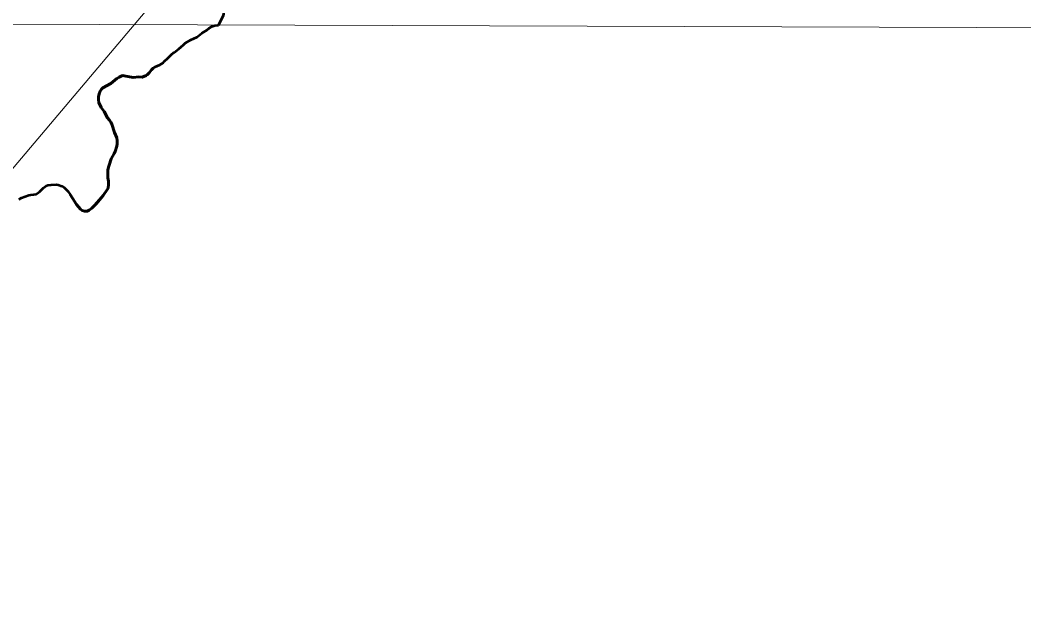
# Model space of a CAD drawing. Extents: x -1643653 to 4543381, y 1624270 to 13878484.
# Drawn here: x 803790 to 806176, y 9020386 to 9021765 of the extents above; entities that cross this region are included whole.
import ezdxf

# ---------------------------------------------------------------- set-up
doc = ezdxf.new("R2010")
doc.units = 0
doc.header["$LTSCALE"] = 160
doc.linetypes.add('LONG_DASH_SHORT_DASH', pattern=[9.9, 6, -1.2, 1.5, -1.2])
doc.layers.add('60', color=7, linetype='Continuous', lineweight=13)

msp = doc.modelspace()

# ---------------------------------------------------------------- linework, layer by layer
at = {"layer": '60', "lineweight": 53}
msp.add_line((804155.7, 9021688.6), (804155.8, 9021688.5), dxfattribs=at)
at = {"layer": '60'}
for points in [[(807126, 9013554.3), (805831.2, 9014683.5), (804956.4, 9014561), (803779.5, 9015538.2), (802903.5, 9015653.1), (801522.3, 9016894.9), (800901.2, 9016842.4), (800376.3, 9017157.5), (799886.4, 9016711.1), (799746.4, 9016868.7), (799540.1, 9016834.7), (799794.2, 9017234.1), (799926.4, 9018248.5), (800734.8, 9018666.7), (801270.7, 9019718.2), (802746.2, 9020198.7), (804393.9, 9022148.4), (804477.4, 9023011.8), (804881.1, 9023304.3), (805354.3, 9023555), (806014.4, 9022695.6), (806410.3, 9021665.8)], [(798189.2, 9021774.4), (808147.9, 9021740.4), (813646.1, 9021714.1), (820825.1, 9021670)], [(804275, 9021784.7), (804272.8, 9021776.3), (804261, 9021752.9), (804252.6, 9021752.3)], [(804275, 9021784.7), (804272.8, 9021776.3), (804261, 9021752.9), (804252.6, 9021752.3)], [(804252.6, 9021752.3), (804245.3, 9021749.6), (804239.4, 9021745.7), (804233.7, 9021741.1), (804221.7, 9021734.1), (804214.1, 9021727.8), (804209.6, 9021724.6), (804195.8, 9021718.1), (804182.1, 9021710.1), (804178.5, 9021707.3), (804171.5, 9021700.5), (804166.7, 9021696.5), (804155.8, 9021688.5), (804155.7, 9021688.6)], [(804252.6, 9021752.3), (804245.3, 9021749.6), (804239.4, 9021745.7), (804233.7, 9021741.1), (804221.7, 9021734.1), (804214.1, 9021727.8), (804209.6, 9021724.6), (804195.8, 9021718.1), (804182.1, 9021710.1), (804178.5, 9021707.3), (804171.5, 9021700.5), (804166.7, 9021696.5), (804155.8, 9021688.5), (804155.7, 9021688.6)], [(804155.7, 9021688.6), (804149, 9021682.8), (804140, 9021673.5), (804133.3, 9021667.5), (804130.1, 9021663.9), (804108.1, 9021652.4)], [(804155.7, 9021688.6), (804149, 9021682.8), (804140, 9021673.5), (804133.3, 9021667.5), (804130.1, 9021663.9), (804108.1, 9021652.4)], [(804108.1, 9021652.4), (804105.9, 9021651), (804102.2, 9021647.1), (804096.7, 9021639.6), (804091.4, 9021634.9), (804089.1, 9021633.4), (804079.8, 9021629.6), (804071.6, 9021629.9), (804058.3, 9021628.9), (804037.2, 9021632.9), (804034.5, 9021633.1), (804031.6, 9021632.4), (804025.5, 9021629.8), (804019.8, 9021626.5), (804005.1, 9021614.5), (803986.4, 9021604), (803983.1, 9021601), (803979.9, 9021596), (803977.6, 9021589.9), (803975.9, 9021582.7), (803975.7, 9021575.8), (803977.2, 9021569.2), (803982.4, 9021557.1), (803989.1, 9021548), (803997.7, 9021532.8), (804002, 9021527.3), (804005.5, 9021522.1), (804007.8, 9021517.7), (804013.8, 9021497.8), (804019.3, 9021485), (804020.4, 9021477.8)], [(804108.1, 9021652.4), (804105.9, 9021651), (804102.2, 9021647.1), (804096.7, 9021639.6), (804091.4, 9021634.9), (804089.1, 9021633.4), (804079.8, 9021629.6), (804071.6, 9021629.9), (804058.3, 9021628.9), (804037.2, 9021632.9), (804034.5, 9021633.1), (804031.6, 9021632.4), (804025.5, 9021629.8), (804019.8, 9021626.5), (804005.1, 9021614.5), (803986.4, 9021604), (803983.1, 9021601), (803979.9, 9021596), (803977.6, 9021589.9), (803975.9, 9021582.7), (803975.7, 9021575.8), (803977.2, 9021569.2), (803982.4, 9021557.1), (803989.1, 9021548), (803997.7, 9021532.8), (804002, 9021527.3), (804005.5, 9021522.1), (804007.8, 9021517.7), (804013.8, 9021497.8), (804019.3, 9021485), (804020.4, 9021477.8)], [(804020.4, 9021477.8), (804020.4, 9021471.2), (804019.6, 9021465.5), (804015.6, 9021452.6), (804013.6, 9021448), (804006.4, 9021435.1), (804001, 9021420.2), (803999.7, 9021415.5), (803998.6, 9021408.3), (803998.4, 9021389.8), (803999.5, 9021382.2), (804000, 9021374.5), (803998.7, 9021365.7), (803998.1, 9021364.3)], [(804020.4, 9021477.8), (804020.4, 9021471.2), (804019.6, 9021465.5), (804015.6, 9021452.6), (804013.6, 9021448), (804006.4, 9021435.1), (804001, 9021420.2), (803999.7, 9021415.5), (803998.6, 9021408.3), (803998.4, 9021389.8), (803999.5, 9021382.2), (804000, 9021374.5), (803998.7, 9021365.7), (803998.1, 9021364.3)], [(803894.5, 9021366.9), (803888.9, 9021370.3), (803880.4, 9021373.4), (803875, 9021374.1), (803863.8, 9021373.8), (803855.7, 9021372.7), (803851.4, 9021370.8), (803845.6, 9021366.4), (803836.4, 9021357.5), (803830.6, 9021352.9), (803827.9, 9021351.4), (803822.6, 9021350.1), (803815, 9021349.9), (803810.7, 9021349.2), (803793.1, 9021342.4), (803786.5, 9021338.8)], [(803894.5, 9021366.9), (803888.9, 9021370.3), (803880.4, 9021373.4), (803875, 9021374.1), (803863.8, 9021373.8), (803855.7, 9021372.7), (803851.4, 9021370.8), (803845.6, 9021366.4), (803836.4, 9021357.5), (803830.6, 9021352.9), (803827.9, 9021351.4), (803822.6, 9021350.1), (803815, 9021349.9), (803810.7, 9021349.2), (803793.1, 9021342.4), (803786.5, 9021338.8)], [(803947.3, 9021310.8), (803942.7, 9021311.1), (803937.1, 9021312.6), (803933.1, 9021316), (803928.4, 9021321.1), (803924.1, 9021327.1), (803909, 9021350.8), (803902.8, 9021358.6), (803894.5, 9021366.9)], [(803947.3, 9021310.8), (803942.7, 9021311.1), (803937.1, 9021312.6), (803933.1, 9021316), (803928.4, 9021321.1), (803924.1, 9021327.1), (803909, 9021350.8), (803902.8, 9021358.6), (803894.5, 9021366.9)], [(803998.1, 9021364.3), (803954.1, 9021313.6), (803947.3, 9021310.8)], [(803998.1, 9021364.3), (803954.1, 9021313.6), (803947.3, 9021310.8)]]:
    msp.add_lwpolyline(points, dxfattribs=at)
at = {"layer": '60', "lineweight": 53}
for points in [[(804261, 9021752.9), (804272.8, 9021776.3), (804275, 9021784.7)], [(804155.8, 9021688.5), (804166.7, 9021696.5), (804171.5, 9021700.5), (804178.5, 9021707.3), (804182.1, 9021710.1), (804195.8, 9021718.1), (804209.6, 9021724.6), (804214.1, 9021727.8), (804221.7, 9021734.1), (804233.7, 9021741.1), (804239.4, 9021745.7), (804245.3, 9021749.6), (804252.6, 9021752.3), (804261, 9021752.9)], [(803894.5, 9021366.9), (803902.8, 9021358.6), (803909, 9021350.8), (803924.1, 9021327.1), (803928.4, 9021321.1), (803933.1, 9021316), (803937.1, 9021312.6), (803942.7, 9021311.1), (803947.7, 9021310.8), (803949.3, 9021311.1), (803954.1, 9021313.6), (803959.8, 9021317.8), (803965, 9021322.4), (803971.4, 9021329.2), (803986.8, 9021347.8), (803997.4, 9021362.9), (803998.7, 9021365.7), (804000, 9021374.5), (803999.5, 9021382.2), (803998.4, 9021389.8), (803998.6, 9021408.3), (803999.7, 9021415.5), (804001, 9021420.2), (804006.4, 9021435.1), (804013.6, 9021448), (804015.6, 9021452.6), (804019.6, 9021465.5), (804020.4, 9021471.2), (804020.4, 9021477.8), (804019.3, 9021485), (804013.8, 9021497.8), (804007.8, 9021517.7), (804005.5, 9021522.1), (804002, 9021527.3), (803997.7, 9021532.8), (803989.1, 9021548), (803982.4, 9021557.1), (803977.2, 9021569.2), (803975.7, 9021575.8), (803975.9, 9021582.7), (803977.6, 9021589.9), (803979.9, 9021596), (803983.1, 9021601), (803986.4, 9021604), (804005.1, 9021614.5), (804019.8, 9021626.5), (804025.5, 9021629.8), (804031.6, 9021632.4), (804034.5, 9021633.1), (804037.2, 9021632.9), (804058.3, 9021628.9), (804071.6, 9021629.9), (804079.8, 9021629.6), (804089.1, 9021633.4), (804091.4, 9021634.9), (804096.7, 9021639.6), (804102.2, 9021647.1), (804105.9, 9021651), (804110.4, 9021653.9), (804121.8, 9021659), (804129.9, 9021663.6), (804133.3, 9021667.5), (804140, 9021673.5), (804149, 9021682.8), (804155.7, 9021688.6)], [(803786.5, 9021338.8), (803793.1, 9021342.4), (803810.7, 9021349.2), (803815, 9021349.9), (803822.6, 9021350.1), (803827.9, 9021351.4), (803830.6, 9021352.9), (803836.4, 9021357.5), (803845.6, 9021366.4), (803851.4, 9021370.8), (803855.7, 9021372.7), (803863.8, 9021373.8), (803875, 9021374.1), (803880.4, 9021373.4), (803888.9, 9021370.3), (803894.5, 9021366.9)]]:
    msp.add_lwpolyline(points, dxfattribs=at)
at = {"layer": '60', "linetype": 'LONG_DASH_SHORT_DASH', "lineweight": 60}
msp.add_lwpolyline([(803916.1, 9021339.6), (803924.1, 9021327.1), (803928.4, 9021321.1), (803933.1, 9021316), (803937.1, 9021312.6), (803942.7, 9021311.1), (803947.7, 9021310.8), (803949.3, 9021311.1), (803954.1, 9021313.6), (803959.8, 9021317.8), (803965, 9021322.4), (803971.4, 9021329.2), (803986.8, 9021347.8), (803997.4, 9021362.9), (803998.7, 9021365.7), (804000, 9021374.5), (803999.5, 9021382.2), (803998.4, 9021389.8), (803998.6, 9021408.3), (803999.7, 9021415.5), (804001, 9021420.2), (804006.4, 9021435.1), (804013.6, 9021448), (804015.6, 9021452.6), (804019.6, 9021465.5), (804020.4, 9021471.2), (804020.4, 9021477.8), (804019.3, 9021485), (804013.8, 9021497.8), (804007.8, 9021517.7), (804005.5, 9021522.1), (804002, 9021527.3), (803997.7, 9021532.8), (803989.1, 9021548), (803982.4, 9021557.1), (803977.2, 9021569.2), (803975.7, 9021575.8), (803975.9, 9021582.7), (803977.6, 9021589.9), (803979.9, 9021596), (803983.1, 9021601), (803986.4, 9021604), (804005.1, 9021614.5), (804019.8, 9021626.5), (804025.5, 9021629.8), (804031.6, 9021632.4), (804034.5, 9021633.1), (804037.2, 9021632.9), (804058.3, 9021628.9), (804071.6, 9021629.9), (804079.8, 9021629.6), (804089.1, 9021633.4), (804091.4, 9021634.9), (804096.7, 9021639.6), (804102.2, 9021647.1), (804105.9, 9021651), (804110.4, 9021653.9)], dxfattribs=at)
at = {"layer": '60', "lineweight": 25}
msp.add_spline([(814781, 9009175.5), (814787.2, 9009173.4), (814796.9, 9009173.4), (814799.4, 9009172.4), (814805.1, 9009174.5), (814805.6, 9009176.5), (814811.7, 9009179.5), (814811.7, 9009179.5), (814801.5, 9009181), (814790.7, 9009181.5), (814784.1, 9009183.1), (814777.4, 9009185.1), (814778.4, 9009175.5)], degree=3, dxfattribs=at)

doc.saveas('drawing.dxf')
